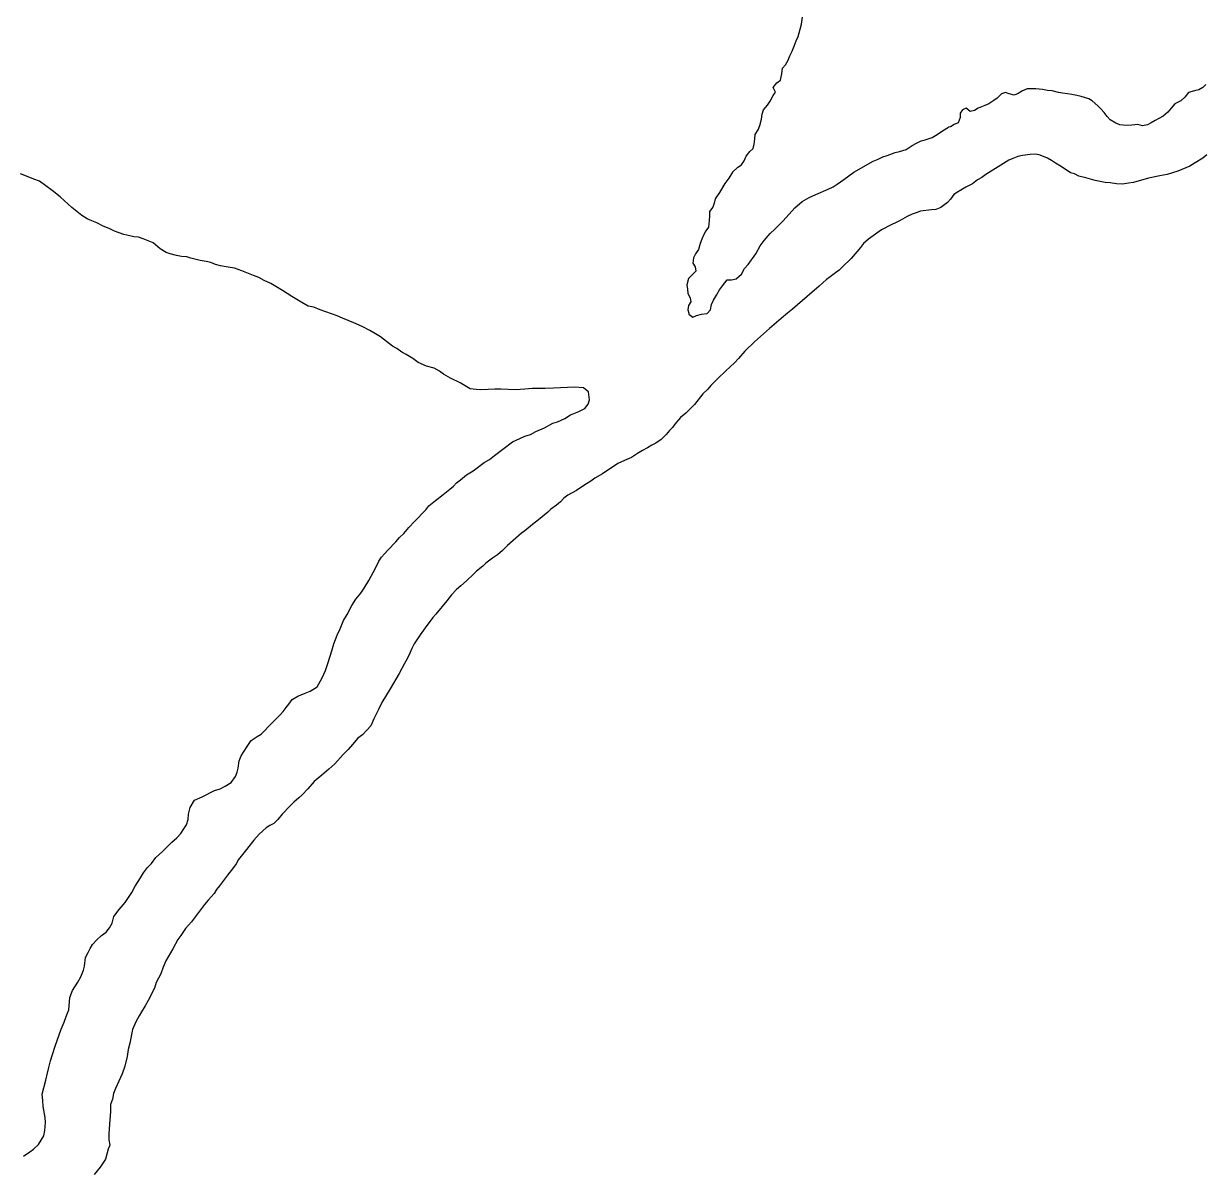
# Model space of a CAD drawing. Extents: x 3177185 to 3215018, y 812988 to 838321.
# Drawn here: x 3195360 to 3196224, y 826487 to 827329 of the extents above; entities that cross this region are included whole.
import ezdxf

# ---------------------------------------------------------------- set-up
doc = ezdxf.new("R2010")
doc.units = 0
doc.layers.add('V-TOPO-SHOR', color=7, linetype='Continuous')

msp = doc.modelspace()

# ---------------------------------------------------------------- linework, layer by layer
at = {"layer": 'V-TOPO-SHOR'}
for points in [[(3195879.07, 827220.54), (3195883.09, 827224.34), (3195885.82, 827226.07), (3195887.76, 827228.93), (3195889.06, 827232.28), (3195891.81, 827235.77), (3195894.22, 827237.99), (3195895.04, 827241.18), (3195895.39, 827245.01), (3195895.73, 827248.2), (3195897.84, 827251.54), (3195899.14, 827254.88), (3195900.29, 827259.35), (3195900.8, 827263.18), (3195901.95, 827266.2), (3195904.69, 827269.7), (3195906.63, 827272.56), (3195908.89, 827276.69), (3195910.67, 827279.23), (3195908.94, 827282.6), (3195911.68, 827286.09), (3195914.25, 827287.99), (3195915.25, 827292.62), (3195915.76, 827296.76), (3195918.01, 827299.3), (3195919.96, 827302.64), (3195921.1, 827305.83), (3195922.72, 827309.17), (3195924.19, 827312.83), (3195925.81, 827316.81), (3195927.12, 827320), (3195928.6, 827325.26), (3195929.58, 827329.08), (3195930.42, 827334.03)], [(3196225.85, 827284.91), (3196223.6, 827282.69), (3196220.55, 827280.8), (3196217.51, 827280.18), (3196213.19, 827278.94), (3196210.44, 827275.45), (3196207.39, 827272.91), (3196203.06, 827270.71), (3196200.32, 827267.54), (3196198.06, 827264.52), (3196194.52, 827261.67), (3196191.48, 827259.94), (3196188.59, 827258.36), (3196185.7, 827256.79), (3196182.98, 827255.37), (3196179.46, 827254.6), (3196175.95, 827255.58), (3196171.63, 827255.14), (3196167.8, 827254.85), (3196162.85, 827255.37), (3196159.98, 827256.51), (3196155.85, 827258.94), (3196153.63, 827261.35), (3196151.42, 827264.24), (3196148.88, 827266.97), (3196146.82, 827269.23), (3196142.54, 827272.78), (3196139.99, 827274.39), (3196134.42, 827276.03), (3196131.38, 827276.69), (3196127.56, 827277.52), (3196124.53, 827278.02), (3196120.86, 827278.37), (3196117.83, 827279.03), (3196113.36, 827280.19), (3196109.85, 827280.53), (3196106.18, 827281.2), (3196101.39, 827281.56), (3196097.88, 827281.74), (3196094.84, 827281.61), (3196091.48, 827280.2), (3196088.43, 827278.14), (3196085.38, 827276.89), (3196081.88, 827277.87), (3196079.01, 827279.01), (3196076.13, 827278.08), (3196072.91, 827274.91), (3196070.5, 827273.01), (3196066.81, 827270.64), (3196063.92, 827269.39), (3196058.96, 827267.51), (3196056.38, 827265.77), (3196053.19, 827265.16), (3196050.33, 827267.57), (3196047.6, 827266.32), (3196045.83, 827263.78), (3196045.96, 827260.74), (3196044.34, 827256.76), (3196041.45, 827255.5), (3196038.88, 827253.77), (3196037.39, 827253.53)], [(3195863.64, 827123.65), (3195865.29, 827126.88), (3195867.5, 827130.5), (3195869.71, 827134.48), (3195871.92, 827137.38), (3195875.23, 827141.72), (3195878.5, 827141.7), (3195881.79, 827142.4), (3195885.82, 827146.01), (3195888.03, 827149.99), (3195890.6, 827152.89), (3195896.12, 827160.85), (3195899.44, 827166.65), (3195902.39, 827170.63), (3195906.79, 827175.69), (3195910.09, 827178.94), (3195916.33, 827185.08), (3195924.77, 827194.48), (3195930.27, 827199.17), (3195935.39, 827202.04), (3195940.14, 827204.19), (3195949.27, 827208.12), (3195952.92, 827209.92), (3195955.84, 827211.71), (3195960.6, 827215.31), (3195967.92, 827220.72), (3195982.18, 827228.62), (3195985.83, 827230.04), (3195989.12, 827231.84), (3195992.41, 827232.9), (3195998.25, 827235.05), (3196001.53, 827235.74), (3196006.27, 827237.17), (3196010.66, 827240.04), (3196013.95, 827241.84), (3196017.24, 827243.63), (3196020.16, 827244.34), (3196025.26, 827246.12), (3196028.92, 827248.28), (3196032.94, 827250.79), (3196037.39, 827253.53)], [(3196152.04, 827213.11), (3196144.77, 827214.62), (3196137.87, 827216.5), (3196132.78, 827217.63), (3196129.52, 827219.47), (3196126.61, 827220.22), (3196119.73, 827224.65), (3196115.75, 827227.22), (3196112.85, 827229.06), (3196109.95, 827230.91), (3196104.51, 827233.13), (3196101.24, 827233.89), (3196097.24, 827233.55), (3196091.41, 827232.87), (3196088.12, 827232.17), (3196084.48, 827230.74), (3196081.55, 827229.31), (3196075.7, 827225.71), (3196064.73, 827218.88), (3196061.8, 827216.72), (3196058.51, 827214.93), (3196054.85, 827212.04), (3196050.1, 827209.53), (3196043.88, 827205.94), (3196041.32, 827204.14), (3196038.75, 827200.88), (3196036.54, 827198.35), (3196031.78, 827194.75), (3196028.13, 827193.32), (3196024.86, 827192.98), (3196016.84, 827191.95), (3196013.56, 827190.89), (3196010.64, 827189.82), (3196006.98, 827188.03), (3196001.87, 827185.15), (3195998.94, 827183.72), (3195995.29, 827181.93), (3195988.35, 827178.34), (3195978.83, 827171.5), (3195975.17, 827168.25), (3195972.96, 827165.35), (3195965.98, 827157.4), (3195959.75, 827151.26), (3195957.18, 827148.73), (3195953.52, 827146.21), (3195950.59, 827144.05), (3195948.03, 827141.89), (3195942.53, 827137.2), (3195926.77, 827123.49), (3195923.11, 827120.24), (3195919.45, 827117.36), (3195914.69, 827113.39), (3195911.39, 827110.51), (3195906.26, 827106.18), (3195895.26, 827096.43), (3195888.29, 827089.57), (3195883.52, 827084.15), (3195880.58, 827080.9), (3195874.35, 827075.12), (3195868.12, 827069.34), (3195863.35, 827064.29), (3195861.15, 827061.76), (3195857.48, 827058.15), (3195851.23, 827050.55), (3195848.66, 827047.66), (3195844.99, 827044.04), (3195840.97, 827040.8), (3195836.93, 827036.1), (3195835.09, 827033.57), (3195832.89, 827031.4), (3195830.68, 827028.5), (3195827.01, 827024.89), (3195822.99, 827022.01), (3195820.06, 827020.58), (3195816.77, 827018.78), (3195813.12, 827016.63), (3195809.46, 827014.47), (3195805.07, 827011.59), (3195799.96, 827009.45), (3195795.21, 827007.3), (3195792.65, 827005.5), (3195789.36, 827003.34), (3195783.87, 826999.75), (3195778.39, 826996.51), (3195775.46, 826994.35), (3195770.34, 826991.12), (3195764.85, 826987.52), (3195758.63, 826983.93), (3195755.71, 826981.76), (3195753.14, 826979.24), (3195750.21, 826976.71), (3195746.18, 826973.83), (3195743.98, 826971.66), (3195737.02, 826965.89), (3195732.63, 826962.65), (3195727.13, 826957.96), (3195724.57, 826956.16), (3195714.31, 826947.14), (3195710.64, 826943.53), (3195706.98, 826940.28), (3195703.32, 826937.76)], [(3196226.44, 827233.29), (3196223.51, 827230.76), (3196218.03, 827227.53), (3196214, 827225.01), (3196208.16, 827222.51), (3196205.24, 827221.44), (3196197.58, 827218.95), (3196192.11, 827217.9), (3196183.73, 827216.14), (3196172.78, 827212.95), (3196169.14, 827212.62), (3196164.77, 827211.92), (3196160.4, 827211.96), (3196155.68, 827212.72), (3196152.04, 827213.11)], [(3195772.78, 827060.44), (3195770, 827062.7), (3195763.45, 827063.11), (3195748.16, 827062.51), (3195741.97, 827062.19), (3195738.69, 827062.22), (3195732.51, 827062.26), (3195727.04, 827061.58), (3195720.12, 827061.27), (3195709.57, 827061.71), (3195705.2, 827061.74), (3195700.1, 827061.42), (3195694.64, 827061.1), (3195691.37, 827061.49), (3195687, 827061.88), (3195679.76, 827066.31), (3195672.5, 827069.64), (3195667.43, 827072.59), (3195664.54, 827074.8), (3195660.55, 827077.01), (3195655.1, 827078.51), (3195648.94, 827081.1), (3195644.95, 827084.05), (3195640.25, 827087), (3195636.98, 827088.84), (3195633.36, 827091.42), (3195630.1, 827093.26), (3195621.42, 827099.88), (3195616.35, 827102.83), (3195613.45, 827104.67), (3195608.01, 827107.63), (3195601.84, 827110.22), (3195593.5, 827113.56), (3195589.51, 827115.41), (3195585.51, 827116.9), (3195577.17, 827119.88), (3195572.45, 827121.73), (3195568.45, 827122.49), (3195563.74, 827125.08), (3195556.49, 827129.5), (3195549.61, 827133.92), (3195540.92, 827139.08), (3195536.2, 827141.3), (3195532.21, 827143.52), (3195528.22, 827145), (3195519.88, 827148.34), (3195514.43, 827150.2), (3195509.71, 827150.97), (3195504.26, 827152.1), (3195500.62, 827152.86), (3195496.99, 827154.34), (3195493.72, 827155.1), (3195489.36, 827155.86), (3195482.46, 827157.73), (3195479.55, 827158.48), (3195475.55, 827158.88), (3195471.92, 827159.63), (3195467.2, 827160.76), (3195464.29, 827161.88), (3195459.95, 827164.46), (3195454.89, 827168.86), (3195451.26, 827170.35), (3195447.63, 827171.83), (3195444, 827172.95), (3195440.72, 827173.34), (3195437.82, 827174.09), (3195433.46, 827174.85), (3195426.56, 827177.45), (3195422.57, 827179.3), (3195418.22, 827181.16), (3195413.5, 827183.38), (3195409.87, 827184.86), (3195406.61, 827186.34), (3195402.63, 827188.92), (3195395.39, 827194.8), (3195389.97, 827199.57), (3195386.71, 827202.51), (3195380.93, 827207.29), (3195371.52, 827213.91), (3195367.52, 827215.4), (3195362.08, 827217.62), (3195357.73, 827219.48)], [(3195879.07, 827220.54), (3195876.53, 827216.33), (3195873.59, 827212.35), (3195869.54, 827205.83), (3195866.96, 827201.84), (3195866.46, 827201.13)], [(3195866.46, 827201.13), (3195865.64, 827197.94), (3195864.82, 827194.91), (3195862.4, 827191.89), (3195862.37, 827188.54), (3195862.02, 827185.19), (3195861.51, 827180.4), (3195859.57, 827177.54), (3195857.79, 827174.52), (3195856.65, 827171.65), (3195855.35, 827168.31), (3195854.35, 827164), (3195851.94, 827160.67), (3195850.48, 827157.96), (3195850.12, 827153.97), (3195851.7, 827151.24), (3195852.32, 827148.2), (3195849.26, 827145.19), (3195847, 827142.65), (3195845.69, 827138.03), (3195846.15, 827134.83), (3195846.44, 827131.8), (3195848.17, 827128.59), (3195848.63, 827125.55), (3195846.85, 827123.01), (3195846.35, 827119.66), (3195847.08, 827117.26)], [(3195847.08, 827117.26), (3195847.28, 827116.61), (3195850.14, 827114.36), (3195852.86, 827115.61), (3195856.55, 827116.71), (3195860.54, 827117.15), (3195862.96, 827119.69), (3195863.64, 827123.65)], [(3195642.18, 826960.32), (3195646.22, 826964.65), (3195654.66, 826973.33), (3195656.86, 826976.22), (3195661.62, 826980.19), (3195667.12, 826984.51), (3195672.24, 826988.48), (3195674.81, 826990.64), (3195677.01, 826993.17), (3195679.94, 826995.33), (3195684.34, 826998.94), (3195689.09, 827001.81), (3195697.15, 827007.94), (3195701.17, 827010.09), (3195704.83, 827012.98), (3195711.05, 827017.66), (3195718.01, 827023.06), (3195723.49, 827025.57), (3195727.14, 827027.36), (3195731.15, 827028.42), (3195735.17, 827030.58), (3195741.38, 827033.44), (3195747.6, 827036.67), (3195750.88, 827037.73), (3195756.36, 827040.24), (3195760.38, 827042.76), (3195766.59, 827045.26), (3195770.97, 827047.41), (3195773.54, 827050.66), (3195774.3, 827053.93), (3195773.62, 827059.76), (3195772.78, 827060.44)], [(3195370.81, 826508.53), (3195374.87, 826514.69), (3195375.62, 826518.68), (3195376.03, 826524.5), (3195375.7, 826528.15), (3195374.3, 826536.17), (3195373.97, 826540.54), (3195373.65, 826545.27), (3195376.27, 826555.44), (3195377.03, 826558.71), (3195378.53, 826564.89), (3195379.66, 826569.61), (3195381.15, 826574.33), (3195383.02, 826580.5), (3195387.48, 826592.84), (3195389.7, 826597.92), (3195391.19, 826602.28), (3195393.05, 826606.99), (3195393.85, 826616.09), (3195395.71, 826621.17), (3195399.76, 826627.33), (3195401.97, 826631.31), (3195403.83, 826636.03), (3195404.58, 826638.94), (3195405.36, 826645.48), (3195407.2, 826649.11), (3195408.68, 826652.01), (3195410.52, 826654.91), (3195413.46, 826658.16), (3195417.13, 826661.41), (3195420.42, 826663.93), (3195422.99, 826667.19), (3195424.84, 826670.45), (3195425.97, 826675.53), (3195430.01, 826680.6), (3195434.42, 826685.66), (3195439.21, 826692.9), (3195441.79, 826697.61), (3195445.48, 826703.77), (3195447.69, 826707.4), (3195450.63, 826711.38), (3195453.57, 826714.27), (3195456.88, 826718.61), (3195461.64, 826722.94), (3195468.61, 826729.8), (3195472.27, 826733.05), (3195475.21, 826736.3), (3195477.42, 826739.56), (3195479.26, 826742.46), (3195480.38, 826746.45), (3195480.78, 826750.45), (3195481.91, 826755.18), (3195485.23, 826760.61), (3195490.7, 826763.12), (3195499.84, 826767.78), (3195503.85, 826768.84), (3195507.51, 826770.99), (3195511.9, 826773.51), (3195515.21, 826777.85), (3195516.32, 826781.12), (3195517.07, 826784.03), (3195517.84, 826789.48), (3195519.33, 826793.11), (3195523.75, 826799.99), (3195526.69, 826804.33), (3195531.08, 826807.21), (3195534.01, 826809.01), (3195536.57, 826811.54), (3195539.14, 826814.43), (3195547.95, 826823.1), (3195550.15, 826825.63), (3195552.35, 826828.52), (3195554.19, 826831.06), (3195556.77, 826834.31), (3195560.79, 826836.83), (3195566.27, 826838.97), (3195569.92, 826840.4), (3195575.04, 826843.64), (3195578.73, 826850.16), (3195580.96, 826855.6), (3195582.81, 826860.68), (3195585.8, 826870.12), (3195587.29, 826875.21), (3195589.52, 826881.38), (3195591.74, 826886.09), (3195594.34, 826892.26), (3195596.92, 826896.61), (3195600.25, 826903.13), (3195603.2, 826907.84), (3195606.87, 826912.18), (3195609.44, 826915.8), (3195612.77, 826921.6), (3195617.57, 826930.66), (3195620.15, 826935.74), (3195622, 826938.63), (3195624.2, 826941.17), (3195626.77, 826943.69), (3195632.64, 826949.84), (3195635.21, 826953.09), (3195638.51, 826955.98), (3195642.18, 826960.32)], [(3195703.32, 826937.76), (3195698.56, 826934.16), (3195696.36, 826931.99), (3195691.6, 826928.39), (3195689.4, 826926.22), (3195684.26, 826921.17), (3195680.23, 826917.56), (3195676.94, 826915.04), (3195673.27, 826911.06), (3195669.96, 826906.72), (3195661.87, 826896.95), (3195659.67, 826894.42), (3195654.15, 826886.82), (3195650.48, 826881.75), (3195646.06, 826875.24), (3195644.21, 826871.61), (3195642.73, 826868.35), (3195641.25, 826865.08), (3195639.03, 826860.73), (3195634.97, 826853.48), (3195628.33, 826842.25), (3195622.43, 826832.1), (3195619.84, 826827.03), (3195616.51, 826820.14), (3195614.29, 826815.06), (3195611.35, 826811.81), (3195608.05, 826808.56), (3195604.76, 826806.04), (3195600.72, 826801.33), (3195597.78, 826797.72), (3195594.11, 826794.11), (3195587.87, 826787.24), (3195583.47, 826783.27), (3195578.34, 826778.94), (3195575.78, 826776.78), (3195572.85, 826774.25), (3195568.07, 826768.83), (3195564.04, 826764.49), (3195561.47, 826762.33), (3195557.81, 826759.08), (3195554.87, 826756.19), (3195549.37, 826750.41), (3195546.06, 826746.43), (3195543.13, 826743.54), (3195540.2, 826742.11), (3195537.64, 826740.31), (3195532.51, 826735.61), (3195528.48, 826731.28), (3195522.23, 826723.32), (3195517.45, 826717.17), (3195515.6, 826713.91), (3195513.76, 826711.37), (3195509.35, 826705.58), (3195503.47, 826697.98), (3195501.26, 826695.09), (3195499.42, 826692.19), (3195495.02, 826687.49), (3195492.44, 826684.24), (3195489.5, 826680.26), (3195482.88, 826671.57), (3195478.48, 826666.51), (3195475.16, 826661.44), (3195472.95, 826658.55), (3195469.26, 826651.66), (3195464.1, 826642.97), (3195462.24, 826638.25), (3195460.39, 826633.53), (3195457.06, 826627), (3195455.94, 826623.01), (3195451.14, 826613.95), (3195448.92, 826609.96), (3195446.34, 826605.61), (3195444.5, 826602.71), (3195442.28, 826598.36), (3195439.69, 826592.56), (3195437.79, 826582.75), (3195436.66, 826578.03), (3195435.9, 826572.93), (3195434.02, 826565.67), (3195432.16, 826560.22), (3195427.34, 826549.34), (3195425.86, 826545.71), (3195425.1, 826541.72), (3195423.62, 826537.72), (3195423.58, 826532.63), (3195423.16, 826526.45), (3195422.75, 826519.9), (3195422.36, 826516.26), (3195422.32, 826511.89), (3195423.02, 826507.88), (3195421.91, 826504.98), (3195420.03, 826497.71), (3195415.98, 826491.92), (3195411.57, 826486.5)], [(3195359.83, 826499.88), (3195364.58, 826503.12), (3195367.15, 826504.92), (3195370.81, 826508.53)]]:
    msp.add_lwpolyline(points, dxfattribs=at)

doc.saveas('drawing.dxf')
